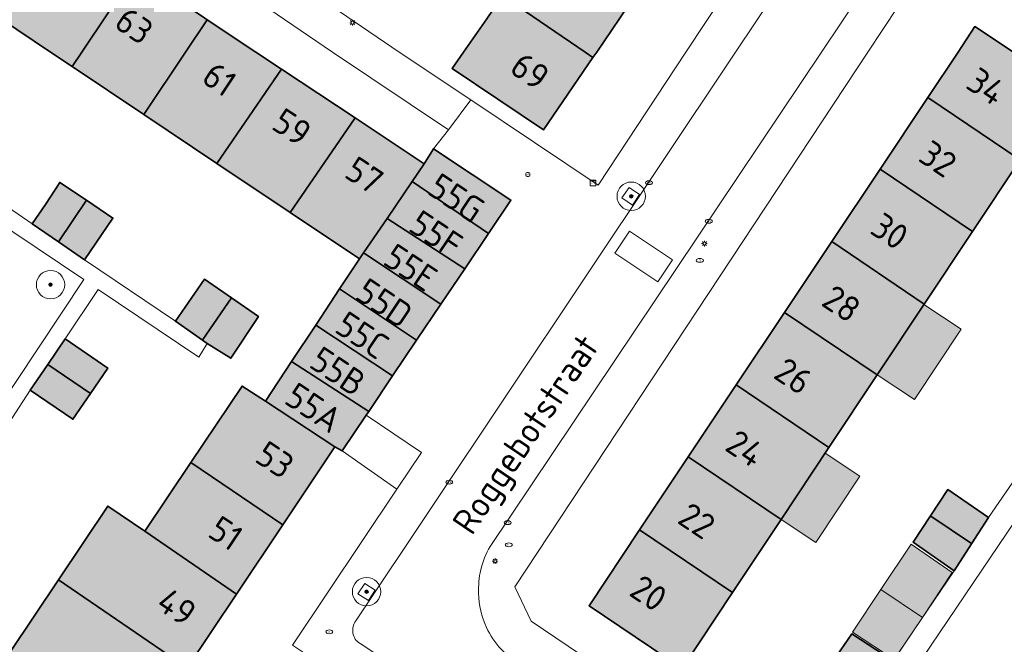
# Model space of a CAD drawing. Header units: metres. Extents: x 125349 to 128236, y 501602 to 503797.
# Tile 444 of 656: x 127074 to 127143, y 502458 to 502502. Entities that reach past the tile are written whole.
import ezdxf
from ezdxf.enums import TextEntityAlignment as Align

# ---------------------------------------------------------------- set-up
doc = ezdxf.new("R2010")
doc.units = ezdxf.units.M
doc.layers.get('0').update_dxf_attribs({"linetype": 'CONTINUOUS'})
for name, color, linetype, lineweight in [('B-WE-GR-BEPLANTING_CULTUUR_HEESTERS-GV', 90, 'CONTINUOUS', 18), ('B-WE-GR-BOOM-S-500', 90, 'CONTINUOUS', 18), ('B-WE-GR-GROENVOORZIENING-GV', 80, 'CONTINUOUS', 18), ('B-WE-IE-MEUBILAIR-S', 7, 'CONTINUOUS', 18), ('B-WE-IE-MEUBILAIR_WEGMEUBILAIR-GV', 7, 'CONTINUOUS', 18), ('B-WE-OG-BEBOUWING-GV', 7, 'CONTINUOUS', 35), ('B-WE-OG-BEBOUWING-T18', 10, 'CONTINUOUS', 18), ('B-WE-OG-BEBOUWING_OVERBOUWING-GV', 7, 'CONTINUOUS', 18), ('B-WE-OG-TERREIN_ERF-GV', 7, 'CONTINUOUS', 18), ('B-WE-OG-TOPOGRAFIE-T18', 10, 'CONTINUOUS', 18), ('B-WE-VH-OPENVERHARDING_BETONSTRAATSTEEN-GV', 90, 'CONTINUOUS', 18)]:
    doc.layers.add(name, color=color, linetype=linetype, lineweight=lineweight)
doc.layers.add('B-WE-OG-BEBOUWING-V', color=7, linetype='CONTINUOUS', lineweight=18, true_color=0xcc646e)
doc.layers.add('B-WE-OG-BEBOUWING_OVERBOUWING-V', color=7, linetype='CONTINUOUS', lineweight=18, true_color=0xcc646e)
doc.styles.add('NLCS-ISO', font='NLCS-ISO.ttf')
doc.styles.add('NLCS-ISO-M1000-T18', font='NLCS-ISO.ttf', dxfattribs={"height": 1.8})

# ---------------------------------------------------------------- blocks, each defined once
blk = doc.blocks.new('SIE-MEUBILAIR_KAST_CAI-SO')
for points in [[(-1, 1), (1, 1), (1, 0.84), (-1, 0.84)], [(-1, 0.76), (1, 0.76), (1, -1), (-1, -1)]]:
    blk.add_lwpolyline(points, close=True)
at = {"style": 'NLCS-ISO'}
blk.add_text('cai', height=0.75, dxfattribs=at).set_placement((0, 0), align=Align.MIDDLE_CENTER)
blk = doc.blocks.new('SIE-MEUBILAIR_PAAL_LICHTMAST-SO')
for points in [[(-0.62, 0), (-1, 0)], [(-0.71, 0.71), (-0.44, 0.44)], [(0, 1), (0, 0.62)], [(0.44, 0.44), (0.71, 0.71)], [(1, 0), (0.62, 0)], [(-0.71, -0.71), (-0.44, -0.44)], [(0, -0.62), (0, -1)], [(0.44, -0.44), (0.71, -0.71)]]:
    blk.add_lwpolyline(points)
blk.add_circle((0, 0), 0.5)
blk = doc.blocks.new('SIE-MEUBILAIR_PAAL_AFSLUITPAAL-SO')
blk.add_circle((0, 0), 0.75)
at = {"style": 'NLCS-ISO'}
blk.add_text('af', height=0.75, dxfattribs=at).set_placement((0, 0.05), align=Align.MIDDLE_CENTER)
blk = doc.blocks.new('SIE-MEUBILAIR_PUT_KOLK-SO')
blk.add_ellipse((0, 0), major_axis=(1.25, 0), ratio=0.54)
at = {"style": 'NLCS-ISO'}
blk.add_text('klk', height=0.75, dxfattribs=at).set_placement((0.03, 0), align=Align.MIDDLE_CENTER)
blk = doc.blocks.new('SIE-MEUBILAIR_PUT_RIOOLPUT-SO')
blk.add_ellipse((0, 0), major_axis=(1.25, 0), ratio=0.54)
at = {"style": 'NLCS-ISO'}
blk.add_text('ri', height=0.75, dxfattribs=at).set_placement((-0.04, 0.07), align=Align.MIDDLE_CENTER)
blk = doc.blocks.new('SGR-BOOM_01-SO')
at = {"linetype": 'ByBlock', "lineweight": 18}
h = blk.add_hatch(color=0, dxfattribs=at)
h.dxf.hatch_style = 1
edge = h.paths.add_edge_path()
edge.add_arc((0, 0), 0.25, 0, 360)
at = {"color": 0, "linetype": 'ByBlock', "lineweight": 18}
for radius in [2, 0.25]:
    blk.add_circle((0, 0), radius, dxfattribs=at)

msp = doc.modelspace()

# ---------------------------------------------------------------- hatches: boundary and pattern name
at = {"layer": 'B-WE-OG-BEBOUWING-V'}
for points in [[(127117.934, 502505.088), (127111.477, 502509.384), (127107.878, 502503.975), (127113.697, 502500), (127114.258, 502499.617), (127114.52, 502500), (127116.147, 502502.381)], [(127077.59, 502498.983), (127078.271, 502500), (127082.081, 502505.693), (127077.069, 502509.116), (127072.546, 502502.359), (127076.071, 502500)], [(127077.59, 502498.983), (127082.629, 502495.611), (127085.567, 502500), (127087.09, 502502.276), (127086.938, 502502.377), (127082.081, 502505.693), (127078.271, 502500)], [(127114.258, 502499.617), (127113.697, 502500), (127107.878, 502503.975), (127106.794, 502502.346), (127105.148, 502500), (127104.338, 502498.847), (127110.783, 502494.533)], [(127087.771, 502492.17), (127092.328, 502498.805), (127090.525, 502500), (127087.09, 502502.276), (127085.567, 502500), (127082.629, 502495.611)], [(127137.824, 502496.799), (127144.328, 502492.412), (127146.815, 502490.735), (127150.203, 502495.826), (127143.871, 502500), (127141.153, 502501.791), (127139.959, 502500)], [(127087.771, 502492.17), (127092.934, 502488.714), (127097.507, 502495.373), (127092.328, 502498.805)], [(127134.471, 502491.772), (127140.982, 502487.382), (127144.328, 502492.412), (127137.824, 502496.799)], [(127102.377, 502492.145), (127097.507, 502495.373), (127092.934, 502488.714), (127097.815, 502485.447), (127098.101, 502485.867), (127099.76, 502488.302), (127101.518, 502490.884)], [(127102.377, 502492.145), (127101.518, 502490.884), (127106.893, 502487.233), (127108.475, 502489.583), (127103.029, 502493.194)], [(127134.471, 502491.772), (127131.065, 502486.665), (127137.581, 502482.27), (127140.982, 502487.382)], [(127076.624, 502486.64), (127078.592, 502489.58), (127076.718, 502490.834), (127075.709, 502489.271), (127074.777, 502487.91)], [(127099.76, 502488.302), (127105.23, 502484.763), (127106.893, 502487.233), (127101.518, 502490.884)], [(127076.624, 502486.64), (127078.46, 502485.377), (127080.465, 502488.326), (127078.592, 502489.58)], [(127099.76, 502488.302), (127098.101, 502485.867), (127103.55, 502482.268), (127105.23, 502484.763)], [(127137.581, 502482.27), (127131.065, 502486.665), (127127.741, 502481.681), (127134.273, 502477.298)], [(127097.815, 502485.447), (127096.421, 502483.34), (127101.835, 502479.722), (127103.55, 502482.268), (127098.101, 502485.867)], [(127088.809, 502482.709), (127086.91, 502484.013), (127084.855, 502481.064), (127086.77, 502479.74), (127086.79, 502479.769)], [(127100.147, 502477.215), (127101.835, 502479.722), (127096.421, 502483.34), (127094.736, 502480.795)], [(127088.809, 502482.709), (127086.79, 502479.769), (127086.77, 502479.74), (127087.103, 502479.509), (127088.752, 502478.455), (127090.707, 502481.405)], [(127124.344, 502476.589), (127130.872, 502472.186), (127134.273, 502477.298), (127127.741, 502481.681)], [(127093.033, 502478.221), (127098.47, 502474.724), (127100.147, 502477.215), (127094.736, 502480.795)], [(127078.87, 502475.97), (127080.098, 502477.769), (127077.101, 502479.825), (127075.868, 502478.018)], [(127078.87, 502475.97), (127075.868, 502478.018), (127074.645, 502476.226), (127077.642, 502474.17)], [(127093.033, 502478.221), (127091.198, 502475.449), (127096.094, 502472.239), (127096.594, 502471.938), (127098.296, 502474.466), (127098.47, 502474.724)], [(127127.496, 502467.113), (127130.872, 502472.186), (127124.344, 502476.589), (127120.963, 502471.519)], [(127092.411, 502466.73), (127096.094, 502472.239), (127091.198, 502475.449), (127089.549, 502476.503), (127085.953, 502471.137)], [(127092.411, 502466.73), (127085.953, 502471.137), (127082.701, 502466.285), (127089.165, 502461.875)], [(127124.078, 502461.976), (127127.496, 502467.113), (127120.963, 502471.519), (127117.539, 502466.386)], [(127142.1, 502467.262), (127139.252, 502469.218), (127138.021, 502467.365), (127138.032, 502467.357), (127140.895, 502465.426), (127140.913, 502465.414)], [(127085.687, 502456.672), (127089.165, 502461.875), (127082.701, 502466.285), (127080.099, 502468.061), (127076.617, 502462.865)], [(127138.021, 502467.365), (127136.795, 502465.519), (127139.693, 502463.513), (127140.913, 502465.414), (127140.895, 502465.426), (127138.032, 502467.357)], [(127124.078, 502461.976), (127117.539, 502466.386), (127113.982, 502461.052), (127120.527, 502456.638)], [(127085.687, 502456.672), (127076.617, 502462.865), (127073.197, 502457.762), (127075.814, 502456.008), (127082.259, 502451.544)], [(127135.382, 502457.165), (127132.484, 502459.071), (127131.181, 502457.186), (127134.08, 502455.231), (127134.086, 502455.227)]]:
    msp.add_hatch(color=256, dxfattribs=at).paths.add_polyline_path(points)
at = {"layer": 'B-WE-OG-BEBOUWING_OVERBOUWING-V'}
for points in [[(127137.562, 502482.242), (127134.273, 502477.298), (127136.888, 502475.558), (127140.177, 502480.502)], [(127127.496, 502467.113), (127129.936, 502465.49), (127133.047, 502470.165), (127130.607, 502471.788)], [(127139.556, 502463.385), (127136.66, 502465.374), (127134.524, 502462.184), (127137.447, 502460.219)], [(127134.524, 502462.184), (127132.526, 502459.202), (127135.456, 502457.274), (127137.447, 502460.219)]]:
    msp.add_hatch(color=256, dxfattribs=at).paths.add_polyline_path(points)

# ---------------------------------------------------------------- linework, layer by layer
at = {"layer": 'B-WE-GR-BEPLANTING_CULTUUR_HEESTERS-GV', "flags": 128}
msp.add_lwpolyline([(127060.811, 502464.583), (127064.061, 502462.4), (127078.42, 502483.995), (127058.528, 502497.309), (127054.25, 502490.889), (127055.547, 502489.997), (127055.237, 502487.649), (127056.016, 502485.749), (127059.609, 502483.121), (127063.949, 502489.532), (127072.664, 502483.555), (127064.336, 502471.669), (127064.737, 502471.384), (127062.181, 502466.118)], close=True, dxfattribs=at)
at = {"layer": 'B-WE-GR-GROENVOORZIENING-GV', "flags": 128}
msp.add_lwpolyline([(127100.458, 502469.25), (127102.195, 502471.841), (127098.296, 502474.466), (127096.594, 502471.938)], close=True, dxfattribs=at)
at = {"layer": 'B-WE-IE-MEUBILAIR_WEGMEUBILAIR-GV', "flags": 128}
for points in [[(127117.03, 502489.239), (127117.528, 502489.971), (127116.796, 502490.469), (127116.298, 502489.737)], [(127098.191, 502462.625), (127097.709, 502461.89), (127098.444, 502461.408), (127098.926, 502462.143)]]:
    msp.add_lwpolyline(points, close=True, dxfattribs=at)
at = {"layer": 'B-WE-OG-BEBOUWING-GV', "flags": 128}
for points in [[(127117.934, 502505.088), (127111.477, 502509.384), (127107.878, 502503.975), (127113.697, 502500), (127114.258, 502499.617), (127114.52, 502500), (127116.147, 502502.381)], [(127077.59, 502498.983), (127078.271, 502500), (127082.081, 502505.693), (127077.069, 502509.116), (127072.546, 502502.359), (127076.071, 502500)], [(127077.59, 502498.983), (127082.629, 502495.611), (127085.567, 502500), (127087.09, 502502.276), (127086.938, 502502.377), (127082.081, 502505.693), (127078.271, 502500)], [(127114.258, 502499.617), (127113.697, 502500), (127107.878, 502503.975), (127106.794, 502502.346), (127105.148, 502500), (127104.338, 502498.847), (127110.783, 502494.533)], [(127087.771, 502492.17), (127092.328, 502498.805), (127090.525, 502500), (127087.09, 502502.276), (127085.567, 502500), (127082.629, 502495.611)], [(127137.824, 502496.799), (127144.328, 502492.412), (127146.815, 502490.735), (127150.203, 502495.826), (127143.871, 502500), (127141.153, 502501.791), (127139.959, 502500)], [(127087.771, 502492.17), (127092.934, 502488.714), (127097.507, 502495.373), (127092.328, 502498.805)], [(127134.471, 502491.772), (127140.982, 502487.382), (127144.328, 502492.412), (127137.824, 502496.799)], [(127102.377, 502492.145), (127097.507, 502495.373), (127092.934, 502488.714), (127097.815, 502485.447), (127098.101, 502485.867), (127099.76, 502488.302), (127101.518, 502490.884)], [(127102.377, 502492.145), (127101.518, 502490.884), (127106.893, 502487.233), (127108.475, 502489.583), (127103.029, 502493.194)], [(127134.471, 502491.772), (127131.065, 502486.665), (127137.581, 502482.27), (127140.982, 502487.382)], [(127076.624, 502486.64), (127078.592, 502489.58), (127076.718, 502490.834), (127075.709, 502489.271), (127074.777, 502487.91)], [(127099.76, 502488.302), (127105.23, 502484.763), (127106.893, 502487.233), (127101.518, 502490.884)], [(127076.624, 502486.64), (127078.46, 502485.377), (127080.465, 502488.326), (127078.592, 502489.58)], [(127099.76, 502488.302), (127098.101, 502485.867), (127103.55, 502482.268), (127105.23, 502484.763)], [(127137.581, 502482.27), (127131.065, 502486.665), (127127.741, 502481.681), (127134.273, 502477.298)], [(127097.815, 502485.447), (127096.421, 502483.34), (127101.835, 502479.722), (127103.55, 502482.268), (127098.101, 502485.867)], [(127088.809, 502482.709), (127086.91, 502484.013), (127084.855, 502481.064), (127086.77, 502479.74), (127086.79, 502479.769)], [(127100.147, 502477.215), (127101.835, 502479.722), (127096.421, 502483.34), (127094.736, 502480.795)], [(127088.809, 502482.709), (127086.79, 502479.769), (127086.77, 502479.74), (127087.103, 502479.509), (127088.752, 502478.455), (127090.707, 502481.405)], [(127124.344, 502476.589), (127130.872, 502472.186), (127134.273, 502477.298), (127127.741, 502481.681)], [(127093.033, 502478.221), (127098.47, 502474.724), (127100.147, 502477.215), (127094.736, 502480.795)], [(127078.87, 502475.97), (127080.098, 502477.769), (127077.101, 502479.825), (127075.868, 502478.018)], [(127078.87, 502475.97), (127075.868, 502478.018), (127074.645, 502476.226), (127077.642, 502474.17)], [(127093.033, 502478.221), (127091.198, 502475.449), (127096.094, 502472.239), (127096.594, 502471.938), (127098.296, 502474.466), (127098.47, 502474.724)], [(127127.496, 502467.113), (127130.872, 502472.186), (127124.344, 502476.589), (127120.963, 502471.519)], [(127092.411, 502466.73), (127096.094, 502472.239), (127091.198, 502475.449), (127089.549, 502476.503), (127085.953, 502471.137)], [(127092.411, 502466.73), (127085.953, 502471.137), (127082.701, 502466.285), (127089.165, 502461.875)], [(127124.078, 502461.976), (127127.496, 502467.113), (127120.963, 502471.519), (127117.539, 502466.386)], [(127142.1, 502467.262), (127139.252, 502469.218), (127138.021, 502467.365), (127138.032, 502467.357), (127140.895, 502465.426), (127140.913, 502465.414)], [(127085.687, 502456.672), (127089.165, 502461.875), (127082.701, 502466.285), (127080.099, 502468.061), (127076.617, 502462.865)], [(127138.021, 502467.365), (127136.795, 502465.519), (127139.693, 502463.513), (127140.913, 502465.414), (127140.895, 502465.426), (127138.032, 502467.357)], [(127124.078, 502461.976), (127117.539, 502466.386), (127113.982, 502461.052), (127120.527, 502456.638)], [(127085.687, 502456.672), (127076.617, 502462.865), (127073.197, 502457.762), (127075.814, 502456.008), (127082.259, 502451.544)], [(127135.382, 502457.165), (127132.484, 502459.071), (127131.181, 502457.186), (127134.08, 502455.231), (127134.086, 502455.227)]]:
    msp.add_lwpolyline(points, close=True, dxfattribs=at)
at = {"layer": 'B-WE-OG-BEBOUWING_OVERBOUWING-GV', "flags": 128}
for points in [[(127137.562, 502482.242), (127134.273, 502477.298), (127136.888, 502475.558), (127140.177, 502480.502)], [(127127.496, 502467.113), (127129.936, 502465.49), (127133.047, 502470.165), (127130.607, 502471.788)], [(127139.556, 502463.385), (127136.66, 502465.374), (127134.524, 502462.184), (127137.447, 502460.219)], [(127134.524, 502462.184), (127132.526, 502459.202), (127135.456, 502457.274), (127137.447, 502460.219)]]:
    msp.add_lwpolyline(points, close=True, dxfattribs=at)
at = {"layer": 'B-WE-OG-TERREIN_ERF-GV', "flags": 128}
for points in [[(127086.938, 502502.377), (127087.09, 502502.276), (127090.525, 502500), (127092.328, 502498.805), (127097.507, 502495.373), (127102.377, 502492.145), (127103.029, 502493.194), (127104.074, 502494.532), (127095.919, 502500), (127071.289, 502516.763)], [(127093.756, 502504.678), (127100.621, 502500), (127105.652, 502496.631), (127114.621, 502490.626), (127120.797, 502500), (127130.777, 502515.055)], [(127136.788, 502504.8), (127133.617, 502500), (127108.758, 502462.374), (127109.907, 502459.973), (127128.8, 502447.21), (127130.747, 502450.208), (127127.799, 502452.164), (127129.928, 502455.372), (127131.181, 502457.186), (127132.484, 502459.071), (127135.382, 502457.165), (127139.693, 502463.513), (127136.795, 502465.519), (127138.021, 502467.365), (127139.252, 502469.218), (127142.1, 502467.262), (127146.41, 502473.51)], [(127073.197, 502457.762), (127076.617, 502462.865), (127080.099, 502468.061), (127082.701, 502466.285), (127085.953, 502471.137), (127089.549, 502476.503), (127091.198, 502475.449), (127093.033, 502478.221), (127094.736, 502480.795), (127096.421, 502483.34), (127097.815, 502485.447), (127092.934, 502488.714), (127087.771, 502492.17), (127082.629, 502495.611), (127077.59, 502498.983), (127076.071, 502500), (127072.546, 502502.359)], [(127116.147, 502502.381), (127114.52, 502500), (127114.258, 502499.617), (127110.783, 502494.533), (127104.338, 502498.847), (127105.148, 502500), (127106.794, 502502.346)], [(127071.718, 502490.005), (127074.777, 502487.91), (127075.709, 502489.271), (127076.718, 502490.834), (127078.592, 502489.58), (127080.465, 502488.326), (127078.46, 502485.377), (127084.855, 502481.064), (127086.91, 502484.013), (127088.809, 502482.709), (127090.707, 502481.405), (127088.752, 502478.455), (127087.103, 502479.509), (127086.517, 502478.54), (127079.42, 502483.295), (127077.101, 502479.825), (127080.098, 502477.769), (127078.87, 502475.97), (127077.642, 502474.17), (127074.645, 502476.226), (127070.584, 502469.977)], [(127146.41, 502473.51), (127142.1, 502467.262), (127140.913, 502465.414), (127139.693, 502463.513), (127135.382, 502457.165), (127134.086, 502455.227), (127132.876, 502453.416), (127130.747, 502450.208), (127128.8, 502447.21), (127130.049, 502446.409), (127133.651, 502451.737), (127136.306, 502455.662), (127145.159, 502468.755)], [(127093.108, 502458.285), (127100.458, 502469.25), (127096.594, 502471.938), (127096.094, 502472.239), (127092.411, 502466.73), (127089.165, 502461.875), (127085.687, 502456.672)], [(127145.159, 502468.755), (127136.306, 502455.662), (127140.285, 502452.999), (127141.677, 502455.075), (127144.171, 502453.407), (127142.779, 502451.331), (127147.854, 502447.936)]]:
    msp.add_lwpolyline(points, dxfattribs=at)
for points in [[(127137.581, 502482.27), (127134.273, 502477.298), (127130.872, 502472.186), (127127.496, 502467.113), (127124.078, 502461.976), (127120.527, 502456.638), (127113.982, 502461.052), (127117.539, 502466.386), (127120.963, 502471.519), (127124.344, 502476.589), (127127.741, 502481.681), (127131.065, 502486.665), (127134.471, 502491.772), (127137.824, 502496.799), (127139.959, 502500), (127141.153, 502501.791), (127143.871, 502500), (127150.203, 502495.826), (127146.815, 502490.735), (127144.328, 502492.412), (127140.982, 502487.382)], [(127058.528, 502497.309), (127078.42, 502483.995), (127064.061, 502462.4), (127065.011, 502461.799), (127067.977, 502466.128), (127069.197, 502467.93), (127070.584, 502469.977), (127074.645, 502476.226), (127075.868, 502478.018), (127077.101, 502479.825), (127079.42, 502483.295), (127086.517, 502478.54), (127087.103, 502479.509), (127086.77, 502479.74), (127084.855, 502481.064), (127078.46, 502485.377), (127076.624, 502486.64), (127074.777, 502487.91), (127071.718, 502490.005), (127068.518, 502492.198), (127066.582, 502493.453), (127064.57, 502494.757), (127059.078, 502498.359)]]:
    msp.add_lwpolyline(points, close=True, dxfattribs=at)
at = {"layer": 'B-WE-VH-OPENVERHARDING_BETONSTRAATSTEEN-GV', "flags": 128}
for points in [[(127097.559, 502459.99), (127124.294, 502500), (127138.656, 502521.427)], [(127107.01, 502465.226), (127130.345, 502500), (127134.556, 502506.276), (127135.751, 502508.082), (127142.808, 502518.63), (127138.656, 502521.427)], [(127138.656, 502521.427), (127124.294, 502500)], [(127130.777, 502515.055), (127120.797, 502500), (127114.621, 502490.626), (127105.652, 502496.631), (127104.074, 502494.532), (127103.029, 502493.194), (127108.475, 502489.583), (127106.893, 502487.233), (127105.23, 502484.763), (127103.55, 502482.268), (127101.835, 502479.722), (127100.147, 502477.215), (127098.47, 502474.724), (127098.296, 502474.466), (127102.195, 502471.841), (127100.458, 502469.25), (127093.108, 502458.285), (127095.356, 502456.781)], [(127130.049, 502446.409), (127128.8, 502447.21), (127109.907, 502459.973), (127108.758, 502462.374), (127133.617, 502500), (127136.788, 502504.8), (127138.289, 502507.002), (127139.519, 502508.806), (127137.019, 502508.317), (127135.751, 502508.082), (127134.556, 502506.276), (127130.345, 502500)], [(127124.294, 502500), (127097.559, 502459.99)], [(127130.345, 502500), (127107.01, 502465.226)], [(127097.857, 502458.39), (127103.851, 502454.428)]]:
    msp.add_lwpolyline(points, dxfattribs=at)
for points in [[(127105.652, 502496.631), (127100.621, 502500), (127093.756, 502504.678), (127092.605, 502505.427), (127072.688, 502518.865), (127071.289, 502516.763), (127095.919, 502500), (127104.074, 502494.532)], [(127116.834, 502487.412), (127119.85, 502485.382), (127118.815, 502483.835), (127115.799, 502485.865)], [(127116.834, 502487.412), (127115.799, 502485.865), (127118.815, 502483.835), (127119.85, 502485.382)]]:
    msp.add_lwpolyline(points, close=True, dxfattribs=at)
at = {"layer": 'B-WE-VH-OPENVERHARDING_BETONSTRAATSTEEN-GV'}
for points in [[(127107.01, 502465.226, 0.073387), (127106.359, 502463.576)], [(127106.359, 502463.576, 0.068466), (127106.208, 502461.926)], [(127106.208, 502461.926, 0.107852), (127106.757, 502459.525)], [(127097.559, 502459.99, 0.198053), (127097.36, 502459.136)], [(127109.256, 502456.873, -0.160542), (127106.757, 502459.525)], [(127097.36, 502459.136, 0.232364), (127097.857, 502458.39)]]:
    msp.add_lwpolyline(points, format="xyb", dxfattribs=at)

# ---------------------------------------------------------------- block references
at = {"layer": 'B-WE-GR-BOOM-S-500', "xscale": 0.5, "yscale": 0.5, "zscale": 0.5}
for p in [(127116.951, 502489.857), (127076.068, 502483.64), (127098.318, 502462.039)]:
    msp.add_blockref('SGR-BOOM_01-SO', p, dxfattribs=at)
at = {"layer": 'B-WE-IE-MEUBILAIR-S', "xscale": 0.2, "yscale": 0.2, "zscale": 0.2}
for name, p in [('SIE-MEUBILAIR_PAAL_LICHTMAST-SO', (127097.33, 502502.069)), ('SIE-MEUBILAIR_PAAL_AFSLUITPAAL-SO', (127109.671, 502491.388)), ('SIE-MEUBILAIR_KAST_CAI-SO', (127114.248, 502490.786)), ('SIE-MEUBILAIR_PUT_KOLK-SO', (127118.201, 502490.809)), ('SIE-MEUBILAIR_PUT_KOLK-SO', (127122.41, 502488.098)), ('SIE-MEUBILAIR_PAAL_LICHTMAST-SO', (127122.106, 502486.525)), ('SIE-MEUBILAIR_PUT_RIOOLPUT-SO', (127121.78, 502485.345)), ('SIE-MEUBILAIR_PUT_KOLK-SO', (127104.142, 502469.74)), ('SIE-MEUBILAIR_PUT_KOLK-SO', (127108.249, 502466.89)), ('SIE-MEUBILAIR_PUT_RIOOLPUT-SO', (127108.326, 502465.339)), ('SIE-MEUBILAIR_PAAL_LICHTMAST-SO', (127107.365, 502464.19)), ('SIE-MEUBILAIR_PUT_RIOOLPUT-SO', (127095.697, 502459.215))]:
    msp.add_blockref(name, p, dxfattribs=at)

# ---------------------------------------------------------------- texts
at = {"layer": 'B-WE-OG-BEBOUWING-T18', "style": 'NLCS-ISO-M1000-T18'}
for s, rotation, p in [('63', 325.7, (127081.96, 502501.857)), ('61', 326.5, (127087.965, 502498.098)), ('69', 326.2, (127109.823, 502498.66)), ('34', 326.3, (127141.951, 502497.58)), ('59', 326.5, (127093.067, 502494.717)), ('32', 326.3, (127138.554, 502492.488)), ('57', 326.5, (127098.169, 502491.335)), ('55G', 326.2, (127104.646, 502489.739)), ('55F', 326.2, (127103.219, 502487.2)), ('30', 326.3, (127135.158, 502487.396)), ('55E', 326.2, (127101.422, 502484.848)), ('55D', 326.2, (127099.564, 502482.348)), ('28', 326.3, (127131.762, 502482.303)), ('55C', 326.2, (127098.02, 502480.083)), ('55B', 326.2, (127096.319, 502477.543)), ('26', 326.3, (127128.365, 502477.211)), ('55A', 326.2, (127094.6, 502474.978)), ('24', 326.3, (127124.969, 502472.118)), ('53', 326.3, (127091.871, 502471.319)), ('22', 326.3, (127121.572, 502467.026)), ('51', 326.2, (127088.412, 502466.146)), ('20', 326.3, (127118.176, 502461.934)), ('49', 326.2, (127084.953, 502460.972))]:
    msp.add_text(s, height=1.8, rotation=rotation, dxfattribs=at).set_placement(p, align=Align.MIDDLE)
at = {"layer": 'B-WE-OG-TOPOGRAFIE-T18', "style": 'NLCS-ISO-M1000-T18'}
msp.add_text('Roggebotstraat', height=1.8, rotation=56, dxfattribs=at).set_placement((127109.734, 502472.97), align=Align.MIDDLE)

doc.saveas('drawing.dxf')
